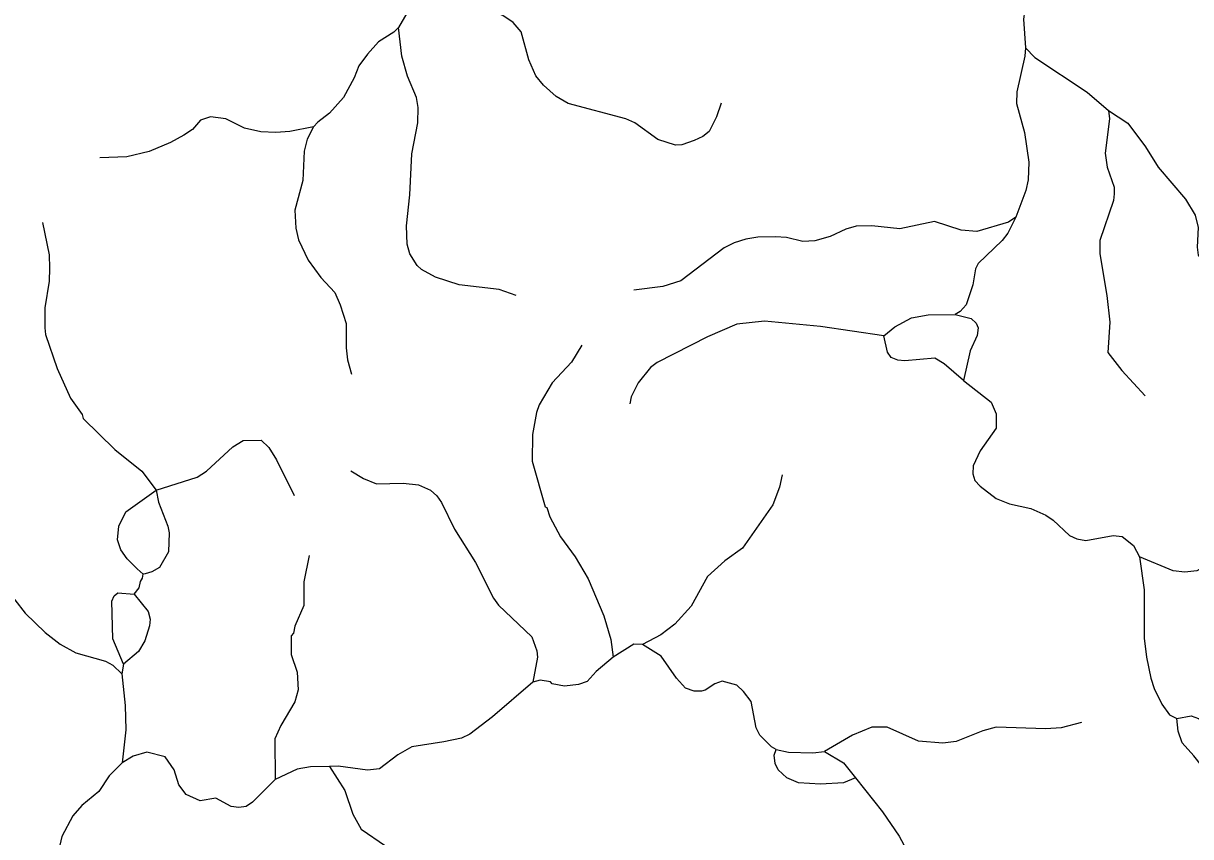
# Model space of a CAD drawing. Extents: x 346.5 to 372.4, y 7400.3 to 7428.2.
# Drawn here: x 350.684 to 353.197, y 7418.764 to 7420.515 of the extents above; entities that cross this region are included whole.
import ezdxf

# ---------------------------------------------------------------- set-up
doc = ezdxf.new("R2010")
doc.units = 0
doc.header["$LTSCALE"] = 0.032
doc.layers.add('2', color=7, linetype='Continuous', lineweight=25)
doc.layers.add('7', color=7, linetype='Continuous', lineweight=25)

msp = doc.modelspace()

# ---------------------------------------------------------------- linework, layer by layer
at = {"layer": '2'}
for points in [[(352.5369, 7419.8425), (352.5604, 7419.8613), (352.5964, 7419.8809), (352.6324, 7419.8877), (352.6906, 7419.8885), (352.7252, 7419.8799), (352.7355, 7419.8692), (352.7398, 7419.8595), (352.7377, 7419.8432), (352.7226, 7419.8099), (352.7086, 7419.7459), (352.667, 7419.7821), (352.6465, 7419.7945), (352.5825, 7419.7882), (352.5669, 7419.7899), (352.5528, 7419.7959), (352.5449, 7419.8068)], [(350.9297, 7419.3406), (350.9079, 7419.3622), (350.8942, 7419.3813), (350.8874, 7419.4033), (350.8899, 7419.4324), (350.9052, 7419.4631), (350.9703, 7419.51), (350.9757, 7419.4839), (350.9957, 7419.4322), (350.9982, 7419.4181), (350.9971, 7419.3773), (350.9776, 7419.3436), (350.9611, 7419.3338), (350.9471, 7419.3299), (350.9423, 7419.3294)], [(350.9003, 7419.1354), (350.8772, 7419.1895), (350.875, 7419.2708), (350.8802, 7419.2824), (350.8881, 7419.289), (350.9234, 7419.2857), (350.9535, 7419.2488), (350.9574, 7419.2323), (350.9563, 7419.2175), (350.9462, 7419.1858), (350.9326, 7419.1626)], [(353.1676, 7419.0184), (353.1987, 7419.0243), (353.2147, 7419.0185), (353.2287, 7419.0006), (353.2401, 7418.9619), (353.2471, 7418.9133), (353.2456, 7418.9012), (353.2402, 7418.8928), (353.2041, 7418.9378), (353.1795, 7418.9656), (353.1708, 7418.9911)], [(352.3051, 7418.9514), (352.3317, 7418.9456), (352.3843, 7418.9442), (352.4095, 7418.9474), (352.4498, 7418.9225), (352.4758, 7418.8902), (352.45, 7418.8801), (352.4007, 7418.8771), (352.3531, 7418.8801), (352.3283, 7418.8908), (352.3098, 7418.9075), (352.3029, 7418.9217), (352.3011, 7418.9396)]]:
    msp.add_lwpolyline(points, close=True, dxfattribs=at)
at = {"layer": '7'}
msp.add_line((350.9003, 7419.1354), (350.8962, 7419.1144), dxfattribs=at)
for points in [[(352.8893, 7420.7318), (352.8743, 7420.6259), (352.864, 7420.5972), (352.8456, 7420.5629), (352.84, 7420.5398), (352.8376, 7420.5239), (352.8421, 7420.4622)], [(351.5441, 7420.6096), (351.543, 7420.5945), (351.4924, 7420.5063)], [(352.1866, 7420.343), (352.177, 7420.3135), (352.1611, 7420.2824), (352.1475, 7420.2712), (352.1284, 7420.2625), (352.1021, 7420.2537), (352.0885, 7420.2529), (352.0503, 7420.2649), (352.0009, 7420.3007), (351.9817, 7420.3095), (351.8574, 7420.3422), (351.8319, 7420.3573), (351.804, 7420.382), (351.7881, 7420.402), (351.7729, 7420.4362), (351.7562, 7420.4968), (351.7387, 7420.5167), (351.7164, 7420.5318), (351.6932, 7420.5414), (351.612, 7420.5685), (351.5441, 7420.6096)], [(351.4924, 7420.5063), (351.4821, 7420.496), (351.4494, 7420.4753), (351.4255, 7420.449), (351.4071, 7420.4235), (351.3968, 7420.398), (351.3737, 7420.3557), (351.3434, 7420.3215), (351.3182, 7420.3025), (351.3093, 7420.2922)], [(351.7451, 7419.9294), (351.7092, 7419.9421), (351.6231, 7419.9517), (351.5721, 7419.9684), (351.5418, 7419.9851), (351.5323, 7419.9939), (351.5163, 7420.0186), (351.5107, 7420.0394), (351.5091, 7420.0792), (351.5163, 7420.1461), (351.5211, 7420.2338), (351.5338, 7420.3008), (351.5346, 7420.3342), (351.5307, 7420.3557), (351.5115, 7420.4012), (351.4996, 7420.4442), (351.4924, 7420.5063)], [(352.8421, 7420.4622), (352.8407, 7420.4443), (352.8233, 7420.3677), (352.8225, 7420.3422), (352.84, 7420.28), (352.8488, 7420.2163), (352.848, 7420.178), (352.8424, 7420.1549), (352.8214, 7420.0979)], [(352.8421, 7420.4622), (352.8624, 7420.4418), (352.9747, 7420.3669), (353.0209, 7420.3275)], [(351.3093, 7420.2922), (351.2581, 7420.2824), (351.2278, 7420.28), (351.196, 7420.2816), (351.1609, 7420.2896), (351.1202, 7420.3095), (351.0876, 7420.3135), (351.066, 7420.3063), (351.0485, 7420.2864), (351.0302, 7420.2744), (351.0015, 7420.2585), (350.9553, 7420.2394), (350.9075, 7420.2274), (350.8493, 7420.2258)], [(353.0209, 7420.3275), (353.0229, 7420.3096), (353.0138, 7420.2354), (353.0178, 7420.2051), (353.0329, 7420.1621), (353.0329, 7420.1477), (353.0313, 7420.1334), (353.0018, 7420.0473), (353.0018, 7420.0186), (353.017, 7419.9294), (353.0233, 7419.872), (353.0194, 7419.8066), (353.0496, 7419.7676), (353.0999, 7419.7134)], [(353.0209, 7420.3275), (353.0624, 7420.3), (353.1006, 7420.2489), (353.1277, 7420.2051), (353.1867, 7420.1366), (353.2074, 7420.1023), (353.2138, 7420.0752), (353.2114, 7420.033), (353.2138, 7420.0162), (353.2337, 7419.9915), (353.272, 7419.9557), (353.2887, 7419.9294), (353.3047, 7419.8624), (353.3461, 7419.7915), (353.3517, 7419.7636), (353.3509, 7419.7469), (353.3477, 7419.7445), (353.3413, 7419.719), (353.315, 7419.6632), (353.311, 7419.6297), (353.3158, 7419.5994), (353.3246, 7419.5787), (353.3557, 7419.5381)], [(351.3093, 7420.2922), (351.2956, 7420.2657), (351.2892, 7420.2402), (351.286, 7420.1764), (351.2693, 7420.1127), (351.2709, 7420.0744), (351.2772, 7420.0489), (351.298, 7420.0051), (351.325, 7419.9676), (351.3553, 7419.9357), (351.3665, 7419.9087), (351.3792, 7419.8688), (351.3792, 7419.8162), (351.3824, 7419.7907), (351.3912, 7419.7596)], [(350.7258, 7420.0864), (350.7401, 7420.017), (350.7409, 7419.9883), (350.7401, 7419.9597), (350.7305, 7419.9023), (350.7305, 7419.8592), (350.7321, 7419.8449), (350.7576, 7419.7716), (350.7863, 7419.7078), (350.811, 7419.6728), (350.8134, 7419.664), (350.8811, 7419.5978), (350.9393, 7419.5508), (350.9703, 7419.51), (351.0589, 7419.5381), (351.0788, 7419.5508), (351.1354, 7419.6034), (351.1577, 7419.617), (351.1968, 7419.6178), (351.2127, 7419.6018), (351.2294, 7419.5755), (351.2677, 7419.4982)], [(352.8214, 7420.0979), (352.8056, 7420.0869), (352.7373, 7420.0672), (352.7038, 7420.0696), (352.6464, 7420.0887), (352.5715, 7420.0728), (352.5109, 7420.0792), (352.4774, 7420.0784), (352.4551, 7420.072), (352.4217, 7420.0561), (352.3882, 7420.0465), (352.3627, 7420.0457), (352.3276, 7420.0537), (352.3037, 7420.0553), (352.2655, 7420.0545), (352.24, 7420.0505), (352.2145, 7420.0425), (352.1929, 7420.0314), (352.0997, 7419.9604), (352.0614, 7419.9485), (351.9985, 7419.9405)], [(352.8214, 7420.0979), (352.8042, 7420.0633), (352.7914, 7420.0473), (352.7404, 7419.9979), (352.734, 7419.9867), (352.7285, 7419.9517), (352.7141, 7419.9087), (352.7016, 7419.8948), (352.6906, 7419.8885)], [(352.5369, 7419.8425), (352.4009, 7419.8624), (352.2798, 7419.8736), (352.2208, 7419.8672), (352.1571, 7419.8401), (352.0487, 7419.7851), (352.0343, 7419.774), (352.008, 7419.7413), (351.9929, 7419.711), (351.9905, 7419.6959)], [(351.8869, 7419.8218), (351.8646, 7419.7859), (351.8231, 7419.7413), (351.7952, 7419.6935), (351.7889, 7419.6775), (351.7809, 7419.6297), (351.7801, 7419.5723), (351.808, 7419.4743), (351.8112, 7419.4727), (351.8176, 7419.4528), (351.8407, 7419.4098), (351.8725, 7419.3667), (351.9004, 7419.3189), (351.9339, 7419.2392), (351.9491, 7419.1882), (351.9542, 7419.1504)], [(352.7086, 7419.7459), (352.7683, 7419.6991), (352.7787, 7419.6744), (352.7787, 7419.6433), (352.7444, 7419.5947), (352.7293, 7419.562), (352.7285, 7419.5452), (352.7332, 7419.5309), (352.7444, 7419.5189), (352.7787, 7419.4918), (352.8074, 7419.4807), (352.8536, 7419.4703), (352.8855, 7419.456), (352.9014, 7419.4456), (352.9365, 7419.4121), (352.9524, 7419.405), (352.9716, 7419.4018), (353.0305, 7419.4121), (353.0504, 7419.4105), (353.0744, 7419.3906), (353.0872, 7419.3663)], [(350.3169, 7419.5907), (350.3831, 7419.5325), (350.4755, 7419.4647), (350.5098, 7419.4353), (350.5369, 7419.4058), (350.5735, 7419.3779), (350.6437, 7419.3022), (350.6883, 7419.2448), (350.7313, 7419.2033), (350.764, 7419.1786), (350.7975, 7419.1595), (350.8612, 7419.142), (350.8772, 7419.1332), (350.8962, 7419.1144)], [(351.3896, 7419.5516), (351.4167, 7419.5349), (351.4446, 7419.5237), (351.502, 7419.5253), (351.5354, 7419.5213), (351.5609, 7419.5102), (351.5745, 7419.4974), (351.5849, 7419.4831), (351.6127, 7419.4257), (351.6582, 7419.354), (351.6964, 7419.2775), (351.7076, 7419.2623), (351.7793, 7419.1938), (351.7897, 7419.1643), (351.7913, 7419.15), (351.781, 7419.0964)], [(352.3181, 7419.5429), (352.3125, 7419.5166), (352.2981, 7419.4783), (352.2328, 7419.385), (352.1945, 7419.358), (352.1571, 7419.3237), (352.122, 7419.2599), (352.0869, 7419.2217), (352.0567, 7419.1986), (352.0171, 7419.1778)], [(353.5015, 7419.44), (353.4641, 7419.4384), (353.4154, 7419.4225), (353.3828, 7419.3962), (353.3644, 7419.3747), (353.3286, 7419.3548), (353.3158, 7419.3524), (353.2457, 7419.35), (353.2234, 7419.3436), (353.2106, 7419.3364), (353.1851, 7419.3332), (353.1596, 7419.3364), (353.0872, 7419.3663)], [(351.2996, 7419.3691), (351.2884, 7419.3125), (351.2884, 7419.2615), (351.2693, 7419.2169), (351.2661, 7419.2018), (351.2613, 7419.1962), (351.2613, 7419.1563), (351.274, 7419.1181), (351.2764, 7419.0798), (351.2693, 7419.0543), (351.239, 7419.0033), (351.2262, 7418.9746), (351.2267, 7418.8866)], [(353.0872, 7419.3663), (353.0975, 7419.295), (353.0975, 7419.1914), (353.1022, 7419.15), (353.1118, 7419.1053), (353.119, 7419.083), (353.1357, 7419.0495), (353.1517, 7419.0264), (353.1676, 7419.0184)], [(350.9234, 7419.2857), (350.9336, 7419.2999), (350.937, 7419.3136), (350.9412, 7419.3202), (350.9423, 7419.3294)], [(352.0171, 7419.1778), (351.9988, 7419.1781), (351.9542, 7419.1504)], [(352.3051, 7418.9514), (352.2954, 7418.9576), (352.2702, 7418.9826), (352.2623, 7418.9985), (352.2511, 7419.0551), (352.2352, 7419.0766), (352.2208, 7419.0902), (352.189, 7419.0989), (352.173, 7419.0926), (352.1523, 7419.079), (352.1443, 7419.0774), (352.1284, 7419.0774), (352.11, 7419.0838), (352.0909, 7419.1053), (352.0574, 7419.1523), (352.0171, 7419.1778)], [(351.9542, 7419.1504), (351.918, 7419.1197), (351.8981, 7419.0981), (351.8797, 7419.0918), (351.8495, 7419.0878), (351.8231, 7419.0926), (351.8192, 7419.0975), (351.7968, 7419.1005), (351.781, 7419.0964)], [(350.8962, 7419.1144), (350.9035, 7419.0464), (350.9051, 7418.9938), (350.897, 7418.9228)], [(351.781, 7419.0964), (351.6948, 7419.0216), (351.6454, 7418.9842), (351.6279, 7418.9762), (351.5897, 7418.9682), (351.5211, 7418.9571), (351.4908, 7418.9403), (351.451, 7418.9101), (351.4255, 7418.9069), (351.3621, 7418.9153), (351.3435, 7418.9146)], [(352.9628, 7419.0097), (352.919, 7418.9985), (352.8855, 7418.9961), (352.7787, 7418.9993), (352.75, 7418.9914), (352.6926, 7418.969), (352.6639, 7418.9651), (352.6113, 7418.9698), (352.5444, 7418.9993), (352.5109, 7418.9993), (352.4695, 7418.9826), (352.4095, 7418.9474)], [(351.2267, 7418.8866), (351.1776, 7418.8383), (351.1641, 7418.8288), (351.1481, 7418.8264), (351.1322, 7418.8288), (351.0987, 7418.8471), (351.0653, 7418.8407), (351.035, 7418.8543), (351.019, 7418.8758), (351.0095, 7418.9077), (350.9895, 7418.9356), (350.9505, 7418.9459), (350.921, 7418.9372), (350.897, 7418.9228)], [(350.897, 7418.9228), (350.8692, 7418.8949), (350.8469, 7418.8614), (350.8102, 7418.8312), (350.7911, 7418.8089), (350.7672, 7418.7642), (350.7544, 7418.7085), (350.7457, 7418.6957), (350.717, 7418.6638), (350.6644, 7418.6224), (350.6125, 7418.5604)], [(351.3435, 7418.9146), (351.3027, 7418.914), (351.2741, 7418.9093), (351.2267, 7418.8866)], [(351.3435, 7418.9146), (351.3768, 7418.8631), (351.3936, 7418.8121), (351.4119, 7418.7802), (351.4645, 7418.7443), (351.4854, 7418.7136)], [(352.4758, 7418.8902), (352.534, 7418.8176), (352.5699, 7418.765), (352.5858, 7418.7355), (352.5963, 7418.7009)]]:
    msp.add_lwpolyline(points, dxfattribs=at)

doc.saveas('drawing.dxf')
